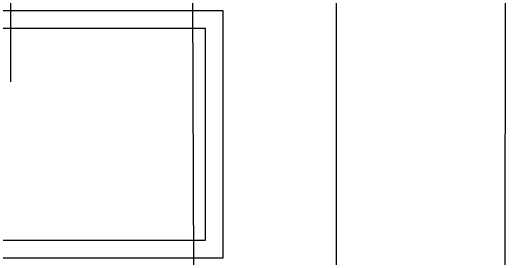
# Model space of a CAD drawing. Extents: x -264205 to -263659, y -1242401 to -1242060.
# Drawn here: x -263908.854 to -263908.136, y -1242207.768 to -1242207.417 of the extents above; entities that cross this region are included whole.
import ezdxf

# ---------------------------------------------------------------- set-up
doc = ezdxf.new("R2010")
doc.units = 0
for name, color, linetype in [('KFA_SO_10-1_PLACHTY', 7, 'Continuous'), ('KFA_SO_10-1_STRECHY', 7, 'Continuous'), ('OSI_STAVBY_KFA', 7, 'Continuous'), ('SITUACIA_DSP_2D', 7, 'Continuous')]:
    doc.layers.add(name, color=color, linetype=linetype)

msp = doc.modelspace()

# ---------------------------------------------------------------- linework, layer by layer
at = {"layer": 'KFA_SO_10-1_PLACHTY'}
msp.add_line((-263908.632, -1242196.778), (-263908.53, -1242226.78), dxfattribs=at)
at = {"layer": 'KFA_SO_10-1_STRECHY'}
msp.add_line((-263908.157, -1242227.179), (-263908.136, -1242101.59), dxfattribs=at)
at = {"layer": 'OSI_STAVBY_KFA'}
msp.add_line((-263908.39279, -1242083.23724), (-263908.39279, -1242246.70724), dxfattribs=at)
at = {"layer": 'SITUACIA_DSP_2D'}
for p, q in [((-263908.85358, -1242207.32179), (-263908.85358, -1242207.51844)), ((-263908.55274, -1242207.4179), (-263908.99274, -1242207.4179)), ((-263908.55274, -1242207.7679), (-263908.55274, -1242207.4179)), ((-263908.57774, -1242207.4429), (-263908.96774, -1242207.4429)), ((-263908.57774, -1242207.7429), (-263908.57774, -1242207.4429)), ((-263908.96774, -1242207.7429), (-263908.57774, -1242207.7429)), ((-263908.99274, -1242207.7679), (-263908.55274, -1242207.7679))]:
    msp.add_line(p, q, dxfattribs=at)

doc.saveas('drawing.dxf')
